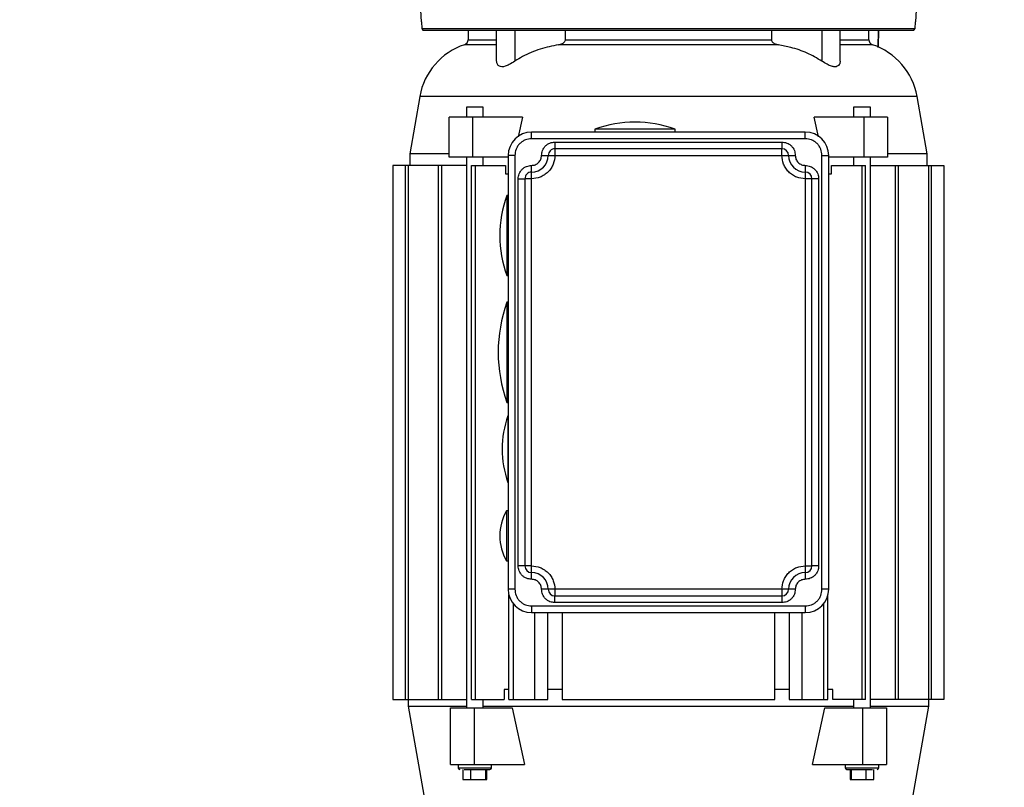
# Model space of a CAD drawing. Header units: inches. Extents: x 144.9 to 238.4, y 214.8 to 247.7.
# Tile 358 of 411: x 201.536 to 202.262, y 243.653 to 244.219. Entities that reach past the tile are written whole.
import ezdxf

# ---------------------------------------------------------------- set-up
doc = ezdxf.new("R2010")
doc.units = ezdxf.units.IN
doc.header["$LTSCALE"] = 0.25
doc.header["$MEASUREMENT"] = 0
doc.layers.add('ANNOTATIONS', color=1, linetype='Continuous')
doc.layers.add('MOTOR LH', color=7, linetype='Continuous')
doc.styles.add('ARIAL', font='arial.ttf', dxfattribs={"height": 0.09375})
doc.dimstyles.new('STANDARD$0', dxfattribs={"dimtxt": 0.09375, "dimasz": 0.09375, "dimexe": 0.03125, "dimexo": 0.046875, "dimgap": 0.09, "dimtad": 0, "dimtih": 1, "dimtoh": 1, "dimdec": 4, "dimzin": 0, "dimdsep": 46, "dimtxsty": 'ARIAL', "dimcen": 0.09, "dimadec": 0, "dimazin": 0, "dimtfac": 1, "dimtdec": 4, "dimtofl": 0, "dimtmove": 0, "dimatfit": 1, "dimfxl": 1, "dimtolj": 1, "dimtzin": 0, "dimarcsym": 0})

# ---------------------------------------------------------------- blocks, each defined once
blk = doc.blocks.new('*D20')
at = {"layer": 'ANNOTATIONS', "color": 0, "lineweight": -2, "transparency": 16777216}
for p, q in [((201.54776, 244.72107), (201.54776, 245.68737)), ((202.68838, 243.53767), (202.68838, 245.68737)), ((201.64151, 245.65612), (201.83296, 245.65612)), ((202.59463, 245.65612), (202.40318, 245.65612))]:
    blk.add_line(p, q, dxfattribs=at)
at = {"layer": 'ANNOTATIONS', "color": 0, "transparency": 16777216}
for points in [[(201.64151, 245.67174), (201.64151, 245.64049), (201.54776, 245.65612)], [(202.59463, 245.67174), (202.59463, 245.64049), (202.68838, 245.65612)]]:
    blk.add_solid(points, dxfattribs=at)
at = {"layer": 'defpoints', "color": 0, "transparency": 16777216}
for p in [(201.54776, 245.65612), (201.54776, 244.67419), (202.68838, 243.4908)]:
    blk.add_point(p, dxfattribs=at)
at = {"layer": 'ANNOTATIONS', "color": 0, "transparency": 16777216, "insert": (202.11807, 245.65612), "char_height": 0.09375, "attachment_point": 5, "style": 'ARIAL'}
blk.add_mtext('\\A1;18 5/8"', dxfattribs=at)
blk = doc.blocks.new('*D22')
at = {"layer": 'ANNOTATIONS', "color": 0, "lineweight": -2, "transparency": 16777216}
for p, q in [((201.25942, 244.78508), (201.25942, 246.05373)), ((202.68838, 243.53767), (202.68838, 246.05373)), ((201.35317, 246.02248), (201.76956, 246.02248)), ((202.59463, 246.02248), (202.17824, 246.02248))]:
    blk.add_line(p, q, dxfattribs=at)
at = {"layer": 'ANNOTATIONS', "color": 0, "transparency": 16777216}
for points in [[(201.35317, 246.0381), (201.35317, 246.00685), (201.25942, 246.02248)], [(202.59463, 246.0381), (202.59463, 246.00685), (202.68838, 246.02248)]]:
    blk.add_solid(points, dxfattribs=at)
at = {"layer": 'defpoints', "color": 0, "transparency": 16777216}
for p in [(202.68838, 246.02248), (201.25942, 244.73821), (202.68838, 243.4908)]:
    blk.add_point(p, dxfattribs=at)
at = {"layer": 'ANNOTATIONS', "color": 0, "transparency": 16777216, "insert": (201.9739, 246.02248), "char_height": 0.09375, "attachment_point": 5, "style": 'ARIAL'}
blk.add_mtext('\\A1;24""', dxfattribs=at)

msp = doc.modelspace()

# ---------------------------------------------------------------- linework, layer by layer
at = {"layer": 'MOTOR LH'}
for p, q in [((201.83122, 244.23095), (201.83192, 244.21773)), ((202.19661, 244.21773), (202.1973, 244.23095)), ((201.83218, 244.21774), (201.83245, 244.21287)), ((202.19608, 244.21287), (202.19634, 244.21774)), ((201.83245, 244.21282), (201.83245, 244.21287)), ((201.83245, 244.21282), (202.19607, 244.21282)), ((201.83245, 244.21282), (201.83329, 244.21159)), ((201.86662, 244.21159), (201.86662, 244.20467)), ((201.88763, 244.18885), (201.88763, 244.21159)), ((201.90117, 244.21159), (201.90117, 244.18885)), ((201.93835, 244.20467), (201.93835, 244.21159)), ((202.09017, 244.21159), (202.09017, 244.20467)), ((202.12736, 244.21159), (202.12736, 244.18885)), ((202.14089, 244.18885), (202.14089, 244.21159)), ((202.1619, 244.20467), (202.1619, 244.21159)), ((202.16876, 244.19895), (202.16898, 244.21159)), ((202.16898, 244.21159), (202.16876, 244.19934)), ((202.19523, 244.21159), (202.19607, 244.21282)), ((202.19608, 244.21287), (202.19607, 244.21282)), ((201.86662, 244.20467), (201.88763, 244.20467)), ((201.93835, 244.20467), (202.09017, 244.20467)), ((202.14089, 244.20467), (202.1619, 244.20467)), ((201.88763, 244.20094), (201.86393, 244.20094)), ((202.09528, 244.20094), (201.93324, 244.20094)), ((202.16459, 244.20094), (202.14089, 244.20094)), ((201.83101, 244.16279), (201.82356, 244.12055)), ((202.19751, 244.16279), (201.83101, 244.16279)), ((202.20496, 244.12055), (202.19751, 244.16279)), ((201.86544, 244.155), (201.86544, 244.14762)), ((201.87774, 244.155), (201.86544, 244.155)), ((201.87774, 244.14762), (201.87774, 244.155)), ((202.15078, 244.155), (202.15078, 244.14762)), ((202.16309, 244.155), (202.15078, 244.155)), ((202.16309, 244.14762), (202.16309, 244.155)), ((201.8527, 244.11809), (201.8527, 244.14762)), ((201.90681, 244.14762), (201.8527, 244.14762)), ((201.87009, 244.11809), (201.87009, 244.14762)), ((201.90681, 244.14762), (201.90362, 244.1331)), ((202.1249, 244.13312), (202.12172, 244.14762)), ((202.17583, 244.14762), (202.12172, 244.14762)), ((202.15843, 244.11809), (202.15843, 244.14762)), ((202.17583, 244.14762), (202.17583, 244.11809)), ((202.11515, 244.13654), (201.91338, 244.13654)), ((201.91338, 244.13162), (201.91338, 244.13654)), ((201.96013, 244.13871), (201.96013, 244.13654)), ((202.01918, 244.13871), (201.96013, 244.13871)), ((202.01918, 244.13654), (202.01918, 244.13871)), ((202.11515, 244.13162), (202.11515, 244.13654)), ((202.11515, 244.13162), (201.91338, 244.13162)), ((201.9306, 244.12916), (201.9306, 244.11932)), ((201.9306, 244.12916), (202.09792, 244.12916)), ((202.09792, 244.12916), (202.09792, 244.12424)), ((202.09792, 244.12424), (201.9306, 244.12424)), ((202.09792, 244.11932), (202.09792, 244.12424)), ((201.82356, 244.12055), (201.82356, 244.11194)), ((201.8527, 244.12055), (201.82356, 244.12055)), ((201.89615, 244.11809), (201.8527, 244.11809)), ((201.86544, 244.11809), (201.86544, 243.71209)), ((201.87774, 244.11194), (201.87774, 244.11809)), ((201.89615, 244.11932), (201.89615, 243.79944)), ((201.90107, 244.11932), (201.89615, 244.11932)), ((201.90107, 244.11932), (201.90107, 243.79944)), ((201.92076, 244.11932), (202.10777, 244.11932)), ((202.12745, 243.79944), (202.12745, 244.11932)), ((202.12745, 244.11932), (202.13237, 244.11932)), ((202.13237, 243.79944), (202.13237, 244.11932)), ((202.17583, 244.11809), (202.13237, 244.11809)), ((202.15078, 244.11809), (202.15078, 244.11194)), ((202.16309, 243.71209), (202.16309, 244.11809)), ((202.20496, 244.12055), (202.17583, 244.12055)), ((202.20496, 244.11194), (202.20496, 244.12055)), ((201.81126, 244.11194), (201.81126, 243.71824)), ((201.86544, 244.11194), (201.81126, 244.11194)), ((201.82039, 243.71824), (201.82039, 244.11194)), ((201.82247, 244.11194), (201.82247, 243.71824)), ((201.84469, 243.71824), (201.84469, 244.11194)), ((201.84708, 244.11194), (201.84708, 243.71824)), ((201.86902, 243.71824), (201.86902, 244.11194)), ((201.86902, 244.11194), (201.89409, 244.11194)), ((201.87183, 244.11194), (201.87183, 243.71824)), ((201.89409, 244.11194), (201.89409, 244.10579)), ((201.91338, 243.80682), (201.91338, 244.11194)), ((202.11515, 244.11194), (202.11515, 243.80682)), ((202.13443, 244.10579), (202.13443, 244.11194)), ((202.13443, 244.11194), (202.1595, 244.11194)), ((202.15669, 244.11194), (202.15669, 243.71824)), ((202.1595, 243.71824), (202.1595, 244.11194)), ((202.16309, 244.11194), (202.21726, 244.11194)), ((202.18144, 244.11194), (202.18144, 243.71824)), ((202.18384, 243.71824), (202.18384, 244.11194)), ((202.20605, 244.11194), (202.20605, 243.71824)), ((202.20813, 243.71824), (202.20813, 244.11194)), ((202.21726, 244.11194), (202.21726, 243.71824)), ((201.89409, 244.10579), (201.89615, 244.10579)), ((201.90353, 244.1021), (201.90845, 244.1021)), ((201.90353, 243.81666), (201.90353, 244.1021)), ((201.91338, 244.1021), (201.90845, 244.1021)), ((201.90845, 244.1021), (201.90845, 243.81666)), ((202.12499, 244.1021), (202.11515, 244.1021)), ((202.12007, 243.81666), (202.12007, 244.1021)), ((202.12499, 244.1021), (202.12499, 243.81666)), ((202.13237, 244.10579), (202.13443, 244.10579)), ((201.89615, 244.08979), (201.89522, 244.08979)), ((201.89522, 244.08979), (201.89522, 244.03074)), ((201.89522, 244.03074), (201.89615, 244.03074)), ((201.89615, 244.01105), (201.89525, 244.01105)), ((201.89525, 244.01105), (201.89525, 243.93723)), ((201.89525, 243.93723), (201.89615, 243.93723)), ((201.89615, 243.92739), (201.89594, 243.92739)), ((201.89594, 243.92739), (201.89594, 243.87818)), ((201.89594, 243.87818), (201.89615, 243.87818)), ((201.89615, 243.85726), (201.89494, 243.85726)), ((201.89494, 243.85726), (201.89494, 243.82035)), ((201.89494, 243.82035), (201.89615, 243.82035)), ((201.91338, 243.81666), (201.90353, 243.81666)), ((202.11515, 243.81666), (202.12007, 243.81666)), ((202.12499, 243.81666), (202.12007, 243.81666)), ((201.90107, 243.79944), (201.89615, 243.79944)), ((202.10777, 243.79944), (201.92076, 243.79944)), ((201.9306, 243.79944), (201.9306, 243.79452)), ((202.09792, 243.79944), (202.09792, 243.7896)), ((202.13237, 243.79944), (202.12745, 243.79944)), ((201.89672, 243.71824), (201.89672, 243.79505)), ((201.89986, 243.78875), (201.89986, 243.71824)), ((201.9306, 243.79452), (202.09792, 243.79452)), ((201.9306, 243.7896), (201.9306, 243.79452)), ((202.09792, 243.7896), (201.9306, 243.7896)), ((202.12866, 243.78875), (202.12866, 243.71824)), ((202.1318, 243.71824), (202.1318, 243.79505)), ((201.91338, 243.78713), (202.11515, 243.78713)), ((201.91338, 243.78713), (201.91338, 243.78221)), ((201.91338, 243.78221), (202.11515, 243.78221)), ((201.91584, 243.71824), (201.91584, 243.78221)), ((201.92531, 243.71824), (201.92531, 243.78221)), ((201.93589, 243.78221), (201.93589, 243.71824)), ((202.09263, 243.71824), (202.09263, 243.78221)), ((202.10321, 243.78221), (202.10321, 243.71824)), ((202.11269, 243.78221), (202.11269, 243.71824)), ((202.11515, 243.78713), (202.11515, 243.78221)), ((201.8932, 243.72562), (201.8932, 243.71824)), ((201.89677, 243.72562), (201.8932, 243.72562)), ((201.93589, 243.72562), (201.92531, 243.72562)), ((202.10321, 243.72562), (202.09263, 243.72562)), ((202.13532, 243.72562), (202.13175, 243.72562)), ((202.13532, 243.71824), (202.13532, 243.72562)), ((201.81126, 243.71824), (201.86544, 243.71824)), ((201.82233, 243.71824), (201.82233, 243.71332)), ((201.86902, 243.71824), (201.8932, 243.71824)), ((201.87774, 243.71209), (201.87774, 243.71824)), ((201.89672, 243.71824), (201.92531, 243.71824)), ((201.93589, 243.71824), (202.09263, 243.71824)), ((202.10321, 243.71824), (202.1318, 243.71824)), ((202.1595, 243.71824), (202.13532, 243.71824)), ((202.15078, 243.71824), (202.15078, 243.71209)), ((202.21726, 243.71824), (202.16309, 243.71824)), ((202.20619, 243.71332), (202.20619, 243.71824)), ((201.82233, 243.71332), (201.83391, 243.64765)), ((201.82233, 243.71332), (201.86544, 243.71332)), ((201.85357, 243.67025), (201.85357, 243.71209)), ((201.85357, 243.71209), (201.89899, 243.71209)), ((201.87097, 243.71209), (201.87097, 243.67025)), ((201.87774, 243.71332), (202.15078, 243.71332)), ((201.89899, 243.71209), (201.90815, 243.67025)), ((202.12037, 243.67025), (202.12953, 243.71209)), ((202.12953, 243.71209), (202.17496, 243.71209)), ((202.15756, 243.67025), (202.15756, 243.71209)), ((202.16309, 243.71332), (202.20619, 243.71332)), ((202.17496, 243.71209), (202.17496, 243.67025)), ((202.19461, 243.64765), (202.20619, 243.71332)), ((201.85357, 243.67025), (201.90815, 243.67025)), ((201.85928, 243.67025), (201.85928, 243.66779)), ((201.85928, 243.66779), (201.88389, 243.66779)), ((201.86275, 243.66656), (201.86275, 243.65918)), ((201.86863, 243.65918), (201.86863, 243.66656)), ((201.87942, 243.66656), (201.87942, 243.65918)), ((201.88043, 243.65918), (201.88043, 243.66656)), ((201.88389, 243.66779), (201.88389, 243.67025)), ((202.12037, 243.67025), (202.17496, 243.67025)), ((202.14463, 243.67025), (202.14463, 243.66779)), ((202.14463, 243.66779), (202.16924, 243.66779)), ((202.1481, 243.66656), (202.1481, 243.65918)), ((202.14911, 243.65918), (202.14911, 243.66656)), ((202.15989, 243.65918), (202.15989, 243.66656)), ((202.16577, 243.65918), (202.16577, 243.66656)), ((202.16924, 243.66779), (202.16924, 243.67025)), ((201.86275, 243.65918), (201.88043, 243.65918)), ((202.1481, 243.65918), (202.16577, 243.65918))]:
    msp.add_line(p, q, dxfattribs=at)
for centre, radius, start, end in [((201.86269, 244.20467), 0.00394, 288.41439, 0), ((202.16584, 244.20467), 0.00394, 180, 251.58561), ((201.87948, 244.15425), 0.04921, 108.41439, 170), ((202.14905, 244.15425), 0.04921, 10, 71.58561), ((201.98966, 244.0578), 0.08612, 69.94896, 110.05104), ((201.91338, 244.11932), 0.01722, 90, 180), ((202.11515, 244.11932), 0.01722, 0, 90), ((201.9306, 244.11932), 0.00492, 90, 180.00002), ((202.09792, 244.11932), 0.00492, 0, 89.99998), ((201.91338, 244.11932), 0.0123, 270, 0), ((202.11515, 244.11932), 0.0123, 180, 270), ((201.91338, 244.1021), 0.00492, 90, 180.00002), ((202.11515, 244.1021), 0.00492, 360, 89.99996), ((201.97612, 244.06026), 0.08612, 159.94896, 200.05104), ((201.99704, 243.97414), 0.10827, 160.06773, 199.93227), ((201.96554, 243.90278), 0.07382, 160.52878, 199.47122), ((201.92691, 243.83881), 0.03691, 150, 210), ((201.91338, 243.81666), 0.00492, 180, 270), ((201.91338, 243.79944), 0.0123, 0, 90), ((202.11515, 243.79944), 0.0123, 90, 180), ((202.11515, 243.81666), 0.00492, 270, 359.99998), ((201.91338, 243.79944), 0.01722, 180, 270), ((201.9306, 243.79944), 0.00492, 180, 270), ((202.09792, 243.79944), 0.00492, 270, 359.99998), ((202.11515, 243.79944), 0.01722, 270, 0), ((201.86051, 243.66779), 0.00123, 180, 270), ((201.88266, 243.66779), 0.00123, 270, 0), ((202.14586, 243.66779), 0.00123, 180, 270), ((202.16801, 243.66779), 0.00123, 270, 0)]:
    msp.add_arc(centre, radius, start, end, dxfattribs=at)
msp.add_open_spline([(201.83329, 244.21159), (201.83403, 244.21159), (201.83549, 244.21159), (201.84128, 244.21159), (201.84961, 244.21159), (201.86059, 244.21159), (201.874, 244.21159), (201.88963, 244.21159), (201.90723, 244.21159), (201.92653, 244.21159), (201.94722, 244.21159), (201.96897, 244.21159), (201.99143, 244.21159), (202.01426, 244.21159), (202.03709, 244.21159), (202.05956, 244.21159), (202.0813, 244.21159), (202.10199, 244.21159), (202.12129, 244.21159), (202.13889, 244.21159), (202.15452, 244.21159), (202.16793, 244.21159), (202.17892, 244.21159), (202.18724, 244.21159), (202.19304, 244.21159), (202.1945, 244.21159), (202.19523, 244.21159)], degree=3, dxfattribs=at)
for points, knots in [([(201.93324, 244.20094), (201.93425, 244.20119), (201.93565, 244.20153), (201.93721, 244.20254), (201.93796, 244.20333), (201.93831, 244.2041), (201.93834, 244.20451), (201.93835, 244.20467)], [0, 0, 0, 0, 0.455185, 0.634716, 0.815506, 0.928792, 1, 1, 1, 1]), ([(202.09017, 244.20467), (202.0902, 244.20443), (202.09026, 244.20389), (202.0908, 244.20301), (202.09202, 244.20198), (202.09363, 244.20129), (202.09486, 244.20103), (202.09528, 244.20094)], [0, 0, 0, 0, 0.10734, 0.239381, 0.443188, 0.809211, 1, 1, 1, 1]), ([(201.93324, 244.20094), (201.92872, 244.19997), (201.91958, 244.19801), (201.90883, 244.19364), (201.903, 244.18999), (201.90117, 244.18885)], [0, 0, 0, 0, 0.4016221, 0.8122135, 1, 1, 1, 1]), ([(202.12736, 244.18885), (202.1238, 244.19094), (202.11658, 244.1952), (202.10558, 244.19883), (202.09835, 244.20031), (202.09528, 244.20094)], [0, 0, 0, 0, 0.358332, 0.727459, 1, 1, 1, 1]), ([(201.90117, 244.18885), (201.89975, 244.18793), (201.89731, 244.18636), (201.89396, 244.18493), (201.89141, 244.18452), (201.88937, 244.18502), (201.88791, 244.1865), (201.88773, 244.18802), (201.88763, 244.18885)], [0, 0, 0, 0, 0.2175797, 0.3740807, 0.5058387, 0.6377163, 0.8042271, 1, 1, 1, 1]), ([(202.14089, 244.18885), (202.14077, 244.18793), (202.14057, 244.18636), (202.13896, 244.18493), (202.13691, 244.18452), (202.13427, 244.18502), (202.13098, 244.1865), (202.12863, 244.18802), (202.12736, 244.18885)], [0, 0, 0, 0, 0.21758, 0.374081, 0.505839, 0.637716, 0.804227, 1, 1, 1, 1]), ([(201.91338, 244.13162), (201.91183, 244.13146), (201.90945, 244.13121), (201.90658, 244.12967), (201.90461, 244.12808), (201.90302, 244.12611), (201.90149, 244.12325), (201.90124, 244.12087), (201.90107, 244.11932)], [0, 0, 0, 0, 0.239457, 0.368361, 0.5, 0.631639, 0.760543, 1, 1, 1, 1]), ([(201.92076, 244.11932), (201.92089, 244.12056), (201.92109, 244.12246), (201.92232, 244.12475), (201.92359, 244.12633), (201.92517, 244.1276), (201.92746, 244.12883), (201.92936, 244.12903), (201.9306, 244.12916)], [0, 0, 0, 0, 0.2394568, 0.3683607, 0.5, 0.6316393, 0.7605432, 1, 1, 1, 1]), ([(202.09792, 244.12916), (202.09916, 244.12903), (202.10107, 244.12883), (202.10336, 244.1276), (202.10493, 244.12633), (202.1062, 244.12475), (202.10743, 244.12246), (202.10763, 244.12056), (202.10777, 244.11932)], [0, 0, 0, 0, 0.239457, 0.368361, 0.5, 0.631639, 0.760543, 1, 1, 1, 1]), ([(202.12745, 244.11932), (202.12729, 244.12087), (202.12703, 244.12325), (202.1255, 244.12611), (202.12391, 244.12808), (202.12194, 244.12967), (202.11908, 244.13121), (202.11669, 244.13146), (202.11515, 244.13162)], [0, 0, 0, 0, 0.239457, 0.368361, 0.5, 0.631639, 0.760543, 1, 1, 1, 1]), ([(201.9306, 244.11932), (201.93037, 244.11715), (201.93002, 244.11382), (201.92787, 244.10981), (201.92565, 244.10705), (201.92289, 244.10483), (201.91888, 244.10268), (201.91554, 244.10233), (201.91338, 244.1021)], [0, 0, 0, 0, 0.239457, 0.368361, 0.5, 0.631639, 0.760543, 1, 1, 1, 1]), ([(201.91338, 244.11194), (201.9143, 244.11204), (201.91574, 244.11219), (201.91746, 244.11311), (201.91863, 244.11406), (201.91959, 244.11524), (201.92051, 244.11696), (201.92066, 244.11839), (201.92076, 244.11932)], [0, 0, 0, 0, 0.239443, 0.369664, 0.5, 0.630221, 0.760557, 1, 1, 1, 1]), ([(202.11515, 244.1021), (202.11298, 244.10233), (202.10965, 244.10268), (202.10564, 244.10483), (202.10288, 244.10705), (202.10065, 244.10981), (202.09851, 244.11382), (202.09815, 244.11715), (202.09792, 244.11932)], [0, 0, 0, 0, 0.239457, 0.368361, 0.5, 0.631639, 0.760543, 1, 1, 1, 1]), ([(202.10777, 244.11932), (202.10786, 244.11839), (202.10802, 244.11696), (202.10894, 244.11524), (202.10989, 244.11406), (202.11107, 244.11311), (202.11279, 244.11219), (202.11422, 244.11204), (202.11515, 244.11194)], [0, 0, 0, 0, 0.239443, 0.369664, 0.5, 0.630221, 0.760557, 1, 1, 1, 1]), ([(201.90353, 244.1021), (201.90366, 244.10333), (201.90387, 244.10524), (201.90509, 244.10753), (201.90636, 244.10911), (201.90794, 244.11038), (201.91023, 244.1116), (201.91214, 244.11181), (201.91338, 244.11194)], [0, 0, 0, 0, 0.239457, 0.368361, 0.5, 0.631639, 0.760543, 1, 1, 1, 1]), ([(202.11515, 244.11194), (202.11639, 244.11181), (202.11829, 244.1116), (202.12058, 244.11038), (202.12216, 244.10911), (202.12343, 244.10753), (202.12466, 244.10524), (202.12486, 244.10333), (202.12499, 244.1021)], [0, 0, 0, 0, 0.2394568, 0.3683607, 0.5, 0.6316393, 0.7605432, 1, 1, 1, 1]), ([(201.91338, 243.80682), (201.91214, 243.80695), (201.91023, 243.80715), (201.90794, 243.80838), (201.90636, 243.80965), (201.90509, 243.81123), (201.90387, 243.81352), (201.90366, 243.81542), (201.90353, 243.81666)], [0, 0, 0, 0, 0.239457, 0.368361, 0.5, 0.631639, 0.760543, 1, 1, 1, 1]), ([(201.91338, 243.81666), (201.91554, 243.81643), (201.91888, 243.81608), (201.92289, 243.81393), (201.92565, 243.81171), (201.92787, 243.80895), (201.93002, 243.80494), (201.93037, 243.8016), (201.9306, 243.79944)], [0, 0, 0, 0, 0.239457, 0.368361, 0.5, 0.631639, 0.760543, 1, 1, 1, 1]), ([(202.09792, 243.79944), (202.09815, 243.8016), (202.09851, 243.80494), (202.10065, 243.80895), (202.10288, 243.81171), (202.10564, 243.81393), (202.10965, 243.81608), (202.11298, 243.81643), (202.11515, 243.81666)], [0, 0, 0, 0, 0.239457, 0.368361, 0.5, 0.631639, 0.760543, 1, 1, 1, 1]), ([(202.12499, 243.81666), (202.12486, 243.81542), (202.12466, 243.81352), (202.12343, 243.81123), (202.12216, 243.80965), (202.12058, 243.80838), (202.11829, 243.80715), (202.11639, 243.80695), (202.11515, 243.80682)], [0, 0, 0, 0, 0.239457, 0.368361, 0.5, 0.631639, 0.760543, 1, 1, 1, 1]), ([(201.92076, 243.79944), (201.92066, 243.80037), (201.92051, 243.8018), (201.91959, 243.80352), (201.91863, 243.80469), (201.91746, 243.80565), (201.91574, 243.80657), (201.9143, 243.80672), (201.91338, 243.80682)], [0, 0, 0, 0, 0.239443, 0.369664, 0.5, 0.630221, 0.760557, 1, 1, 1, 1]), ([(202.11515, 243.80682), (202.11422, 243.80672), (202.11279, 243.80657), (202.11107, 243.80565), (202.10989, 243.80469), (202.10894, 243.80352), (202.10802, 243.8018), (202.10786, 243.80037), (202.10777, 243.79944)], [0, 0, 0, 0, 0.239443, 0.369664, 0.5, 0.630221, 0.760557, 1, 1, 1, 1]), ([(201.90107, 243.79944), (201.90124, 243.79789), (201.90149, 243.79551), (201.90302, 243.79264), (201.90461, 243.79067), (201.90658, 243.78909), (201.90945, 243.78755), (201.91183, 243.7873), (201.91338, 243.78713)], [0, 0, 0, 0, 0.239457, 0.368361, 0.5, 0.631639, 0.760543, 1, 1, 1, 1]), ([(201.9306, 243.7896), (201.92936, 243.78973), (201.92746, 243.78993), (201.92517, 243.79116), (201.92359, 243.79243), (201.92232, 243.794), (201.92109, 243.79629), (201.92089, 243.7982), (201.92076, 243.79944)], [0, 0, 0, 0, 0.239457, 0.368361, 0.5, 0.631639, 0.760543, 1, 1, 1, 1]), ([(202.10777, 243.79944), (202.10763, 243.7982), (202.10743, 243.79629), (202.1062, 243.794), (202.10493, 243.79243), (202.10336, 243.79116), (202.10107, 243.78993), (202.09916, 243.78973), (202.09792, 243.7896)], [0, 0, 0, 0, 0.2394568, 0.3683607, 0.5, 0.6316393, 0.7605432, 1, 1, 1, 1]), ([(202.11515, 243.78713), (202.11669, 243.7873), (202.11908, 243.78755), (202.12194, 243.78909), (202.12391, 243.79067), (202.1255, 243.79264), (202.12703, 243.79551), (202.12729, 243.79789), (202.12745, 243.79944)], [0, 0, 0, 0, 0.239457, 0.368361, 0.5, 0.631639, 0.760543, 1, 1, 1, 1]), ([(201.86376, 243.66656), (201.86485, 243.66656), (201.86652, 243.66656), (201.86932, 243.66656), (201.87159, 243.66656), (201.87386, 243.66656), (201.87663, 243.66656), (201.87961, 243.66656), (201.88162, 243.66656), (201.88252, 243.66656), (201.88261, 243.66656), (201.88266, 243.66656)], [0, 0, 0, 0, 0.159638, 0.245574, 0.333333, 0.421093, 0.507029, 0.666667, 0.826305, 0.91224, 1, 1, 1, 1]), ([(202.14586, 243.66656), (202.14591, 243.66656), (202.146, 243.66656), (202.14691, 243.66656), (202.14891, 243.66656), (202.1519, 243.66656), (202.15467, 243.66656), (202.15694, 243.66656), (202.1592, 243.66656), (202.162, 243.66656), (202.16368, 243.66656), (202.16477, 243.66656)], [0, 0, 0, 0, 0.08776, 0.173695, 0.333333, 0.492971, 0.578907, 0.666667, 0.754426, 0.840362, 1, 1, 1, 1])]:
    msp.add_open_spline(points, degree=3, knots=knots, dxfattribs=at)

# ---------------------------------------------------------------- dimensions: what is measured, and where the dimension line sits
at = {"layer": 'ANNOTATIONS'}
for base, p1, p2, text, picture, middle in [((202.68838, 246.02248), (201.25942, 244.73821), (202.68838, 243.4908), '24""', '*D22', (201.9739, 246.02248)), ((201.54776, 245.65612), (202.68838, 243.4908), (201.54776, 244.67419), '18 5/8"', '*D20', (202.11807, 245.65612))]:
    dim = msp.add_linear_dim(base=base, p1=p1, p2=p2, text=text, dimstyle='STANDARD$0', dxfattribs=at)
    dim.commit()
    dim.dimension.update_dxf_attribs({"geometry": picture, "text_midpoint": middle, "dimtype": 160})

doc.saveas('drawing.dxf')
